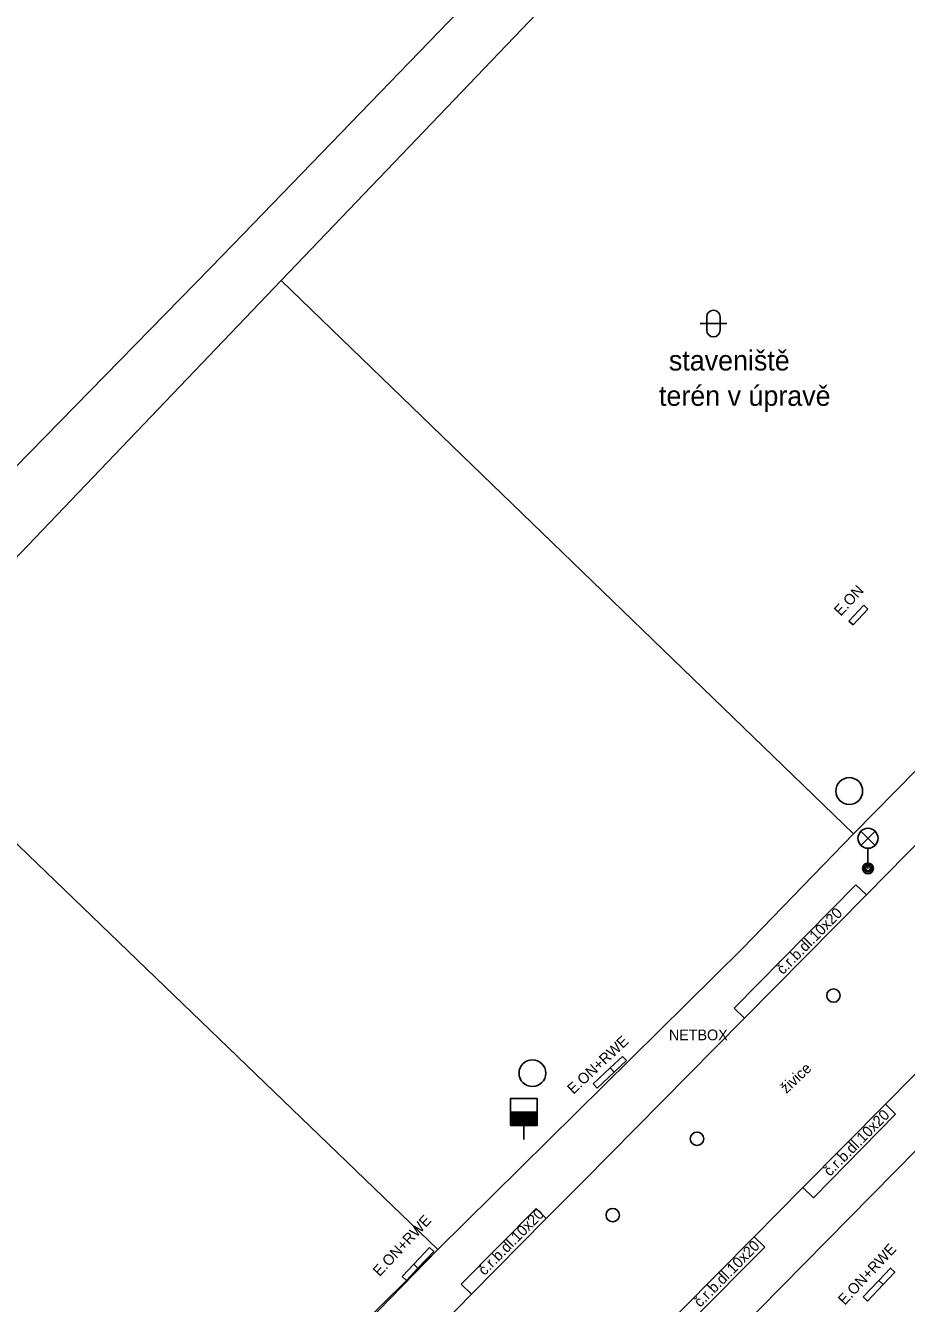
# Model space of a CAD drawing. Extents: x -598233 to -596890, y -1157848 to -1156431.
# Drawn here: x -597897.67 to -597864.75, y -1156718.14 to -1156670.4 of the extents above; entities that cross this region are included whole.
import ezdxf

# ---------------------------------------------------------------- set-up
doc = ezdxf.new("R2010")
doc.units = 0
for name, color, linetype in [('Level 10', 7, 'Continuous'), ('Level 11', 7, 'Continuous'), ('Level 24', 7, 'Continuous'), ('Level 27', 7, 'Continuous'), ('Level 28', 7, 'Continuous'), ('Level 33', 7, 'Continuous'), ('Level 36', 7, 'Continuous'), ('Level 40', 7, 'Continuous'), ('Level 41', 7, 'Continuous'), ('Level 42', 7, 'Continuous'), ('Level 51', 7, 'Continuous')]:
    doc.layers.add(name, color=color, linetype=linetype)

msp = doc.modelspace()

# ---------------------------------------------------------------- linework, layer by layer
at = {"layer": 'Level 10'}
for points in [[(-597840.1, -1156684.9), (-597849.97, -1156694.92), (-597853.12, -1156698.12), (-597855.16, -1156700.18), (-597858.31, -1156703.37), (-597860.47, -1156705.57), (-597860.62, -1156705.72), (-597863.55, -1156708.69), (-597865.54, -1156710.7), (-597868.62, -1156713.81), (-597870.44, -1156715.65), (-597873.17, -1156718.41), (-597873.88, -1156719.13), (-597875.76, -1156721.04)], [(-597871.91, -1156708.6), (-597870.81, -1156707.49), (-597866.25, -1156702.88), (-597864, -1156700.6), (-597861.19, -1156697.76), (-597860.28, -1156696.83)], [(-597876.82, -1156713.57), (-597871.91, -1156708.6)], [(-597883.15, -1156719.98), (-597882.55, -1156719.37), (-597881, -1156717.8), (-597878.21, -1156714.97), (-597876.82, -1156713.57)]]:
    msp.add_lwpolyline(points, dxfattribs=at)
at = {"layer": 'Level 11'}
for points in [[(-597881.49, -1156669.88), (-597889.91, -1156678.58)], [(-597866.73, -1156700.6), (-597836.72, -1156670.13)], [(-597889.91, -1156678.58), (-597890.76, -1156679.46), (-597899.22, -1156688.09)], [(-597866.73, -1156700.6), (-597870.89, -1156704.9), (-597882.26, -1156716.13)], [(-597871.19, -1156707.11), (-597866.64, -1156702.5)], [(-597866.25, -1156702.88), (-597866.64, -1156702.5)], [(-597859.3, -1156707.25), (-597874.48, -1156722.65), (-597883.98, -1156732.24)], [(-597870.81, -1156707.49), (-597871.19, -1156707.11)], [(-597865.54, -1156710.7), (-597865.16, -1156711.07)], [(-597868.23, -1156714.19), (-597865.16, -1156711.07)], [(-597868.62, -1156713.81), (-597868.23, -1156714.19)], [(-597881.39, -1156717.42), (-597878.59, -1156714.59)], [(-597878.21, -1156714.97), (-597878.59, -1156714.59)], [(-597870.44, -1156715.65), (-597870.05, -1156716.04)], [(-597882.26, -1156716.13), (-597893.82, -1156728)], [(-597872.79, -1156718.79), (-597870.05, -1156716.04)], [(-597881, -1156717.8), (-597881.39, -1156717.42)]]:
    msp.add_lwpolyline(points, dxfattribs=at)
at = {"layer": 'Level 24'}
for points in [[(-597866.9, -1156692.65), (-597866.35, -1156692.06)], [(-597866.75, -1156692.79), (-597866.2, -1156692.2)], [(-597866.35, -1156692.06), (-597866.2, -1156692.2)], [(-597866.9, -1156692.65), (-597866.75, -1156692.79)], [(-597875.82, -1156709.34), (-597875.36, -1156708.91)], [(-597875.21, -1156709.07), (-597875.36, -1156708.91)], [(-597875.82, -1156709.34), (-597876.46, -1156709.94)], [(-597875.67, -1156709.5), (-597875.82, -1156709.34)], [(-597875.67, -1156709.5), (-597875.21, -1156709.07)], [(-597876.46, -1156709.94), (-597876.31, -1156710.1)], [(-597875.67, -1156709.5), (-597876.31, -1156710.1)], [(-597883.16, -1156716.67), (-597882.57, -1156716.05)], [(-597882.57, -1156716.05), (-597882.41, -1156716.2)], [(-597883.01, -1156716.82), (-597882.41, -1156716.2)], [(-597883.6, -1156717.13), (-597883.16, -1156716.67)], [(-597883.44, -1156717.28), (-597883.01, -1156716.82)], [(-597883.01, -1156716.82), (-597883.16, -1156716.67)], [(-597865.62, -1156717.43), (-597865.19, -1156716.97), (-597865.35, -1156716.82), (-597865.78, -1156717.28)], [(-597883.44, -1156717.28), (-597883.6, -1156717.13)], [(-597865.78, -1156717.28), (-597866.37, -1156717.9)], [(-597866.21, -1156718.05), (-597865.62, -1156717.43)], [(-597865.78, -1156717.28), (-597865.62, -1156717.43)], [(-597866.21, -1156718.05), (-597866.37, -1156717.9)]]:
    msp.add_lwpolyline(points, dxfattribs=at)
at = {"layer": 'Level 27'}
for centre in [(-597866.89, -1156699), (-597878.73, -1156709.54)]:
    msp.add_circle(centre, 0.5, dxfattribs=at)
at = {"layer": 'Level 28'}
for p, q in [((-597879.55, -1156710.99), (-597878.55, -1156710.99)), ((-597879.55, -1156711.04), (-597878.55, -1156711.04)), ((-597879.55, -1156711.09), (-597878.55, -1156711.09)), ((-597879.55, -1156711.14), (-597878.55, -1156711.14)), ((-597879.55, -1156711.19), (-597878.55, -1156711.19)), ((-597879.55, -1156711.24), (-597878.55, -1156711.24)), ((-597879.55, -1156711.29), (-597878.55, -1156711.29)), ((-597879.55, -1156711.34), (-597878.55, -1156711.34)), ((-597879.55, -1156711.39), (-597878.55, -1156711.39)), ((-597879.55, -1156711.44), (-597878.55, -1156711.44)), ((-597879.05, -1156711.49), (-597879.05, -1156712.02))]:
    msp.add_line(p, q, dxfattribs=at)
msp.add_lwpolyline([(-597879.55, -1156711.49), (-597878.55, -1156711.49), (-597878.55, -1156710.49), (-597879.55, -1156710.49)], close=True, dxfattribs=at)
for centre in [(-597867.48, -1156706.64), (-597872.58, -1156711.99), (-597875.73, -1156714.84)]:
    msp.add_circle(centre, 0.25, dxfattribs=at)
at = {"layer": 'Level 33'}
for p, q in [((-597866.455, -1156701.03), (-597865.925, -1156700.5)), ((-597866.455, -1156700.5), (-597865.925, -1156701.03)), ((-597866.19, -1156701.14), (-597866.19, -1156701.89))]:
    msp.add_line(p, q, dxfattribs=at)
for centre, radius in [((-597866.19, -1156700.765), 0.375), ((-597866.19, -1156701.89), 0.2), ((-597866.19, -1156701.89), 0.1445), ((-597866.19, -1156701.89), 0.0876)]:
    msp.add_circle(centre, radius, dxfattribs=at)
at = {"layer": 'Level 36'}
for p, q in [((-597872.216, -1156681.286), (-597872.216, -1156681.786)), ((-597871.716, -1156681.286), (-597871.716, -1156681.786)), ((-597872.466, -1156681.536), (-597871.466, -1156681.536))]:
    msp.add_line(p, q, dxfattribs=at)
for centre, start, end in [((-597871.9657, -1156681.2863), 0, 180), ((-597871.9657, -1156681.7863), 180, 0)]:
    msp.add_arc(centre, 0.25, start, end, dxfattribs=at)
at = {"layer": 'Level 51'}
for points in [[(-597888.12, -1156679.93), (-597858.34, -1156648.82)], [(-597900.3, -1156692.6599), (-597888.12, -1156679.93)], [(-597866.73, -1156700.6), (-597888.12, -1156679.93)], [(-597882.26, -1156716.13), (-597903.38, -1156695.8)], [(-597882.26, -1156716.13), (-597897.6, -1156731.28)]]:
    msp.add_lwpolyline(points, dxfattribs=at)

# ---------------------------------------------------------------- texts
at = {"layer": 'Level 40'}
for s, rotation, p in [('č.r.b.dl.10x20', 45.32007, (-597869.37, -1156705.88)), ('živice', 43.30806, (-597869.24, -1156710.32)), ('č.r.b.dl.10x20', 45.32007, (-597867.61, -1156713.42)), ('č.r.b.dl.10x20', 45.32007, (-597880.52, -1156717.12)), ('č.r.b.dl.10x20', 45.32007, (-597872.46, -1156718.31))]:
    msp.add_text(s, height=0.4, rotation=rotation, dxfattribs=at).set_placement(p)
at = {"layer": 'Level 41'}
for s, rotation, p in [('E.ON', 47, (-597867.21, -1156692.49)), ('E.ON+RWE', 43, (-597877.2, -1156710.35)), ('E.ON+RWE', 46.90011, (-597884.44, -1156717.16)), ('E.ON+RWE', 46.90011, (-597867.06, -1156718.23))]:
    msp.add_text(s, height=0.4, rotation=rotation, dxfattribs=at).set_placement(p)
msp.add_text('NETBOX', height=0.4, dxfattribs=at).set_placement((-597873.63, -1156708.31))
at = {"layer": 'Level 42'}
for s, p in [('staveniště', (-597873.63, -1156683.29)), ('terén v úpravě', (-597874, -1156684.61))]:
    msp.add_text(s, height=0.75, dxfattribs=at).set_placement(p)

doc.saveas('drawing.dxf')
